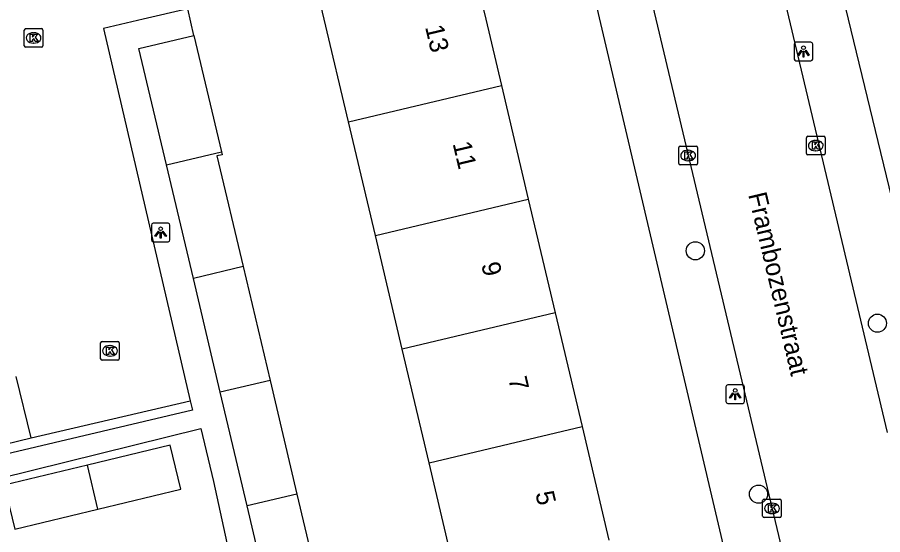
# Model space of a CAD drawing. Extents: x 162026 to 163499, y 387297 to 388169.
# Drawn here: x 163016.33 to 163062.96, y 387972.21 to 388000.1 of the extents above; entities that cross this region are included whole.
import ezdxf

# ---------------------------------------------------------------- set-up
doc = ezdxf.new("R2010")
doc.units = 0
for name, color, linetype in [('IMGEO_Boom', 7, 'Continuous'), ('IMGEO_Kolk', 7, 'Continuous'), ('IMGEO_Lichtpunt', 7, 'Continuous'), ('IMGEO_Openbare_ruimte_label', 7, 'Continuous'), ('IMGEO_Pand', 7, 'Continuous'), ('IMGEO_Pand_nummerreeks', 7, 'Continuous'), ('IMGEO_Rijbaan_lokaal_open', 7, 'Continuous'), ('IMGEO_Voetpad_open', 7, 'Continuous')]:
    doc.layers.add(name, color=color, linetype=linetype)

msp = doc.modelspace()

# ---------------------------------------------------------------- linework, layer by layer
at = {"layer": 'IMGEO_Boom'}
for centre in [(163052.863, 387987.517), (163062.674, 387983.614), (163056.268, 387974.4)]:
    msp.add_circle(centre, 0.489, dxfattribs=at)
at = {"layer": 'IMGEO_Kolk'}
for p, q in [((163016.705, 387998.565), (163016.705, 387999.417)), ((163016.78, 387999.491), (163017.632, 387999.491)), ((163017.193, 387999.271), (163017.218, 387999.271)), ((163017.706, 387999.417), (163017.706, 387998.565)), ((163017.216, 387998.711), (163017.191, 387998.711)), ((163017.632, 387998.491), (163016.78, 387998.491)), ((163058.852, 387992.762), (163058.852, 387993.614)), ((163058.927, 387993.688), (163059.779, 387993.688)), ((163059.853, 387993.614), (163059.853, 387992.762)), ((163052.049, 387993.153), (163052.901, 387993.153)), ((163059.34, 387993.468), (163059.365, 387993.468)), ((163051.974, 387992.227), (163051.974, 387993.079)), ((163052.462, 387992.933), (163052.487, 387992.933)), ((163052.975, 387993.079), (163052.975, 387992.227)), ((163059.779, 387992.688), (163058.927, 387992.688)), ((163059.363, 387992.908), (163059.338, 387992.908)), ((163052.485, 387992.373), (163052.46, 387992.373)), ((163052.901, 387992.153), (163052.049, 387992.153)), ((163020.821, 387981.699), (163020.821, 387982.551)), ((163020.896, 387982.625), (163021.748, 387982.625)), ((163021.309, 387982.405), (163021.334, 387982.405)), ((163021.822, 387982.551), (163021.822, 387981.699)), ((163021.748, 387981.625), (163020.896, 387981.625)), ((163021.332, 387981.845), (163021.307, 387981.845)), ((163056.49, 387973.207), (163056.49, 387974.059)), ((163056.565, 387974.133), (163057.417, 387974.133)), ((163057.491, 387974.059), (163057.491, 387973.207)), ((163056.978, 387973.913), (163057.003, 387973.913)), ((163057.417, 387973.133), (163056.565, 387973.133)), ((163057.001, 387973.353), (163056.976, 387973.353))]:
    msp.add_line(p, q, dxfattribs=at)
for points in [[(163016.705, 387998.565), (163016.705, 387999.417)], [(163016.78, 387999.491), (163017.632, 387999.491)], [(163017.026, 387999.191), (163017.149, 387999.191), (163017.149, 387999.04), (163017.279, 387999.191), (163017.443, 387999.191), (163017.297, 387999.04), (163017.45, 387998.791), (163017.298, 387998.791), (163017.213, 387998.955), (163017.149, 387998.888), (163017.149, 387998.791), (163017.026, 387998.791), (163017.026, 387999.191)], [(163017.706, 387999.417), (163017.706, 387998.565)], [(163017.632, 387998.491), (163016.78, 387998.491)], [(163058.852, 387992.762), (163058.852, 387993.614)], [(163058.927, 387993.688), (163059.779, 387993.688)], [(163059.853, 387993.614), (163059.853, 387992.762)], [(163052.049, 387993.153), (163052.901, 387993.153)], [(163059.173, 387993.388), (163059.296, 387993.388), (163059.296, 387993.237), (163059.426, 387993.388), (163059.59, 387993.388), (163059.444, 387993.237), (163059.597, 387992.988), (163059.445, 387992.988), (163059.36, 387993.152), (163059.296, 387993.085), (163059.296, 387992.988), (163059.173, 387992.988), (163059.173, 387993.388)], [(163051.974, 387992.227), (163051.974, 387993.079)], [(163052.295, 387992.853), (163052.418, 387992.853), (163052.418, 387992.702), (163052.548, 387992.853), (163052.712, 387992.853), (163052.566, 387992.702), (163052.719, 387992.453), (163052.567, 387992.453), (163052.482, 387992.617), (163052.418, 387992.55), (163052.418, 387992.453), (163052.295, 387992.453), (163052.295, 387992.853)], [(163052.975, 387993.079), (163052.975, 387992.227)], [(163059.779, 387992.688), (163058.927, 387992.688)], [(163052.901, 387992.153), (163052.049, 387992.153)], [(163020.821, 387981.699), (163020.821, 387982.551)], [(163020.896, 387982.625), (163021.748, 387982.625)], [(163021.822, 387982.551), (163021.822, 387981.699)], [(163021.142, 387982.325), (163021.265, 387982.325), (163021.265, 387982.174), (163021.395, 387982.325), (163021.559, 387982.325), (163021.413, 387982.174), (163021.566, 387981.925), (163021.414, 387981.925), (163021.329, 387982.089), (163021.265, 387982.022), (163021.265, 387981.925), (163021.142, 387981.925), (163021.142, 387982.325)], [(163021.748, 387981.625), (163020.896, 387981.625)], [(163056.49, 387973.207), (163056.49, 387974.059)], [(163056.565, 387974.133), (163057.417, 387974.133)], [(163057.491, 387974.059), (163057.491, 387973.207)], [(163056.811, 387973.833), (163056.934, 387973.833), (163056.934, 387973.682), (163057.064, 387973.833), (163057.228, 387973.833), (163057.082, 387973.682), (163057.235, 387973.433), (163057.083, 387973.433), (163056.998, 387973.597), (163056.934, 387973.53), (163056.934, 387973.433), (163056.811, 387973.433), (163056.811, 387973.833)], [(163057.417, 387973.133), (163056.565, 387973.133)]]:
    msp.add_lwpolyline(points, dxfattribs=at)
for centre, start, end in [((163016.782, 387999.415), 91.552, 178.448), ((163016.782, 387999.415), 91.552, 178.448), ((163017.63, 387999.415), 1.552, 88.448), ((163017.63, 387999.415), 1.552, 88.448), ((163016.782, 387998.567), 181.552, 268.448), ((163016.782, 387998.567), 181.552, 268.448), ((163017.63, 387998.567), 271.552, 358.448), ((163017.63, 387998.567), 271.552, 358.448), ((163058.929, 387993.612), 91.552, 178.448), ((163058.929, 387993.612), 91.552, 178.448), ((163059.777, 387993.612), 1.552, 88.448), ((163059.777, 387993.612), 1.552, 88.448), ((163052.051, 387993.077), 91.552, 178.448), ((163052.051, 387993.077), 91.552, 178.448), ((163052.899, 387993.077), 1.552, 88.448), ((163052.899, 387993.077), 1.552, 88.448), ((163058.929, 387992.764), 181.552, 268.448), ((163058.929, 387992.764), 181.552, 268.448), ((163059.777, 387992.764), 271.552, 358.448), ((163059.777, 387992.764), 271.552, 358.448), ((163052.051, 387992.229), 181.552, 268.448), ((163052.051, 387992.229), 181.552, 268.448), ((163052.899, 387992.229), 271.552, 358.448), ((163052.899, 387992.229), 271.552, 358.448), ((163020.898, 387982.549), 91.552, 178.448), ((163020.898, 387982.549), 91.552, 178.448), ((163021.746, 387982.549), 1.552, 88.448), ((163021.746, 387982.549), 1.552, 88.448), ((163020.898, 387981.701), 181.552, 268.448), ((163020.898, 387981.701), 181.552, 268.448), ((163021.746, 387981.701), 271.552, 358.448), ((163021.746, 387981.701), 271.552, 358.448), ((163056.567, 387974.057), 91.552, 178.448), ((163056.567, 387974.057), 91.552, 178.448), ((163057.415, 387974.057), 1.552, 88.448), ((163057.415, 387974.057), 1.552, 88.448), ((163056.567, 387973.209), 181.552, 268.448), ((163056.567, 387973.209), 181.552, 268.448), ((163057.415, 387973.209), 271.552, 358.448), ((163057.415, 387973.209), 271.552, 358.448)]:
    msp.add_arc(centre, 0.0765, start, end, dxfattribs=at)
for centre, major_axis, ratio, start_param, end_param in [((163017.192, 387998.991), (-0.387, 0.002), 0.722429, 4.712389, 7.853982), ((163017.217, 387998.991), (-0.39, 0.002), 0.717154, 1.570796, 4.712389), ((163059.339, 387993.188), (-0.387, 0.002), 0.722429, 4.712389, 7.853982), ((163059.364, 387993.188), (-0.39, 0.002), 0.717154, 1.570796, 4.712389), ((163052.461, 387992.653), (-0.387, 0.002), 0.722429, 4.712389, 7.853982), ((163052.486, 387992.653), (-0.39, 0.002), 0.717154, 1.570796, 4.712389), ((163021.308, 387982.125), (-0.387, 0.002), 0.722429, 4.712389, 7.853982), ((163021.333, 387982.125), (-0.39, 0.002), 0.717154, 1.570796, 4.712389), ((163056.977, 387973.633), (-0.387, 0.002), 0.722429, 4.712389, 7.853982), ((163057.002, 387973.633), (-0.39, 0.002), 0.717154, 1.570796, 4.712389)]:
    msp.add_ellipse(centre, major_axis=major_axis, ratio=ratio, start_param=start_param, end_param=end_param, dxfattribs=at)
at = {"layer": 'IMGEO_Lichtpunt'}
for p, q in [((163059.093, 387998.754), (163058.285, 387998.754)), ((163059.093, 387998.754), (163058.285, 387998.754)), ((163058.191, 387998.659), (163058.191, 387997.852)), ((163058.191, 387998.659), (163058.191, 387997.852)), ((163059.187, 387997.852), (163059.187, 387998.659)), ((163059.187, 387997.852), (163059.187, 387998.659)), ((163058.285, 387997.758), (163059.093, 387997.758)), ((163058.285, 387997.758), (163059.093, 387997.758)), ((163023.555, 387988.906), (163023.555, 387988.099)), ((163023.555, 387988.906), (163023.555, 387988.099)), ((163024.457, 387989.001), (163023.649, 387989.001)), ((163024.457, 387989.001), (163023.649, 387989.001)), ((163024.551, 387988.099), (163024.551, 387988.906)), ((163024.551, 387988.099), (163024.551, 387988.906)), ((163023.649, 387988.005), (163024.457, 387988.005)), ((163023.649, 387988.005), (163024.457, 387988.005)), ((163054.511, 387980.192), (163054.511, 387979.385)), ((163054.511, 387980.192), (163054.511, 387979.385)), ((163055.413, 387980.287), (163054.605, 387980.287)), ((163055.413, 387980.287), (163054.605, 387980.287)), ((163055.507, 387979.385), (163055.507, 387980.192)), ((163055.507, 387979.385), (163055.507, 387980.192)), ((163054.605, 387979.291), (163055.413, 387979.291)), ((163054.605, 387979.291), (163055.413, 387979.291))]:
    msp.add_line(p, q, dxfattribs=at)
for points in [[(163058.565, 387998.323), (163058.604, 387998.295), (163058.416, 387998.033), (163058.378, 387998.06), (163058.565, 387998.323)], [(163058.667, 387998.275), (163058.714, 387998.275), (163058.714, 387997.953), (163058.667, 387997.953), (163058.667, 387998.275)], [(163058.777, 387998.295), (163058.815, 387998.322), (163059.002, 387998.06), (163058.963, 387998.032), (163058.777, 387998.295)], [(163023.929, 387988.57), (163023.968, 387988.542), (163023.78, 387988.28), (163023.742, 387988.307), (163023.929, 387988.57)], [(163024.031, 387988.522), (163024.078, 387988.522), (163024.078, 387988.2), (163024.031, 387988.2), (163024.031, 387988.522)], [(163024.141, 387988.542), (163024.179, 387988.569), (163024.366, 387988.307), (163024.327, 387988.279), (163024.141, 387988.542)], [(163054.885, 387979.856), (163054.924, 387979.828), (163054.736, 387979.566), (163054.698, 387979.593), (163054.885, 387979.856)], [(163054.987, 387979.808), (163055.034, 387979.808), (163055.034, 387979.486), (163054.987, 387979.486), (163054.987, 387979.808)], [(163055.097, 387979.828), (163055.135, 387979.855), (163055.322, 387979.593), (163055.283, 387979.565), (163055.097, 387979.828)]]:
    msp.add_lwpolyline(points, dxfattribs=at)
for centre in [(163058.69, 387998.457), (163024.054, 387988.704), (163055.01, 387979.99)]:
    msp.add_circle(centre, 0.0994, dxfattribs=at)
for centre, start, end in [((163058.285, 387998.659), 90, 180), ((163058.285, 387998.659), 90, 180), ((163059.093, 387998.659), 0, 90), ((163059.093, 387998.659), 0, 90), ((163058.285, 387997.852), 180, 270), ((163058.285, 387997.852), 180, 270), ((163059.093, 387997.852), 270, 0), ((163059.093, 387997.852), 270, 360), ((163023.649, 387988.906), 90, 180), ((163023.649, 387988.906), 90, 180), ((163024.457, 387988.906), 0, 90), ((163024.457, 387988.906), 0, 90), ((163023.649, 387988.099), 180, 270), ((163023.649, 387988.099), 180, 270), ((163024.457, 387988.099), 270, 0), ((163024.457, 387988.099), 270, 360), ((163054.605, 387980.192), 90, 180), ((163054.605, 387980.192), 90, 180), ((163055.413, 387980.192), 0, 90), ((163055.413, 387980.192), 0, 90), ((163054.605, 387979.385), 180, 270), ((163054.605, 387979.385), 180, 270), ((163055.413, 387979.385), 270, 0), ((163055.413, 387979.385), 270, 360)]:
    msp.add_arc(centre, 0.0946, start, end, dxfattribs=at)
at = {"layer": 'IMGEO_Pand'}
for points in [[(163038.068, 388002.026), (163040.929, 388002.702), (163041.567, 388000), (163042.412, 387996.425)], [(163034.174, 387994.475), (163032.868, 388000), (163032.69, 388000.755)], [(163024.368, 387992.154), (163022.887, 387998.423), (163025.848, 387999.123)], [(163025.848, 387999.123), (163027.33, 387992.855)], [(163034.174, 387994.475), (163042.412, 387996.425)], [(163042.412, 387996.425), (163043.86, 387990.298)], [(163035.622, 387988.348), (163034.174, 387994.475)], [(163024.368, 387992.154), (163027.33, 387992.855)], [(163027.33, 387992.855), (163027.367, 387992.698), (163027.089, 387992.632), (163028.5, 387986.662)], [(163025.816, 387986.027), (163024.368, 387992.154)], [(163035.622, 387988.348), (163043.86, 387990.298)], [(163043.86, 387990.298), (163045.308, 387984.169)], [(163037.07, 387982.219), (163035.622, 387988.348)], [(163028.5, 387986.662), (163025.816, 387986.027)], [(163028.5, 387986.662), (163029.948, 387980.533)], [(163027.264, 387979.898), (163025.816, 387986.027)], [(163045.308, 387984.169), (163037.07, 387982.219)], [(163045.308, 387984.169), (163046.756, 387978.04)], [(163038.518, 387976.09), (163037.07, 387982.219)], [(163017.081, 387977.427), (163016.278, 387980.746)], [(163029.948, 387980.533), (163027.264, 387979.898)], [(163029.948, 387980.533), (163031.396, 387974.404)], [(163028.712, 387973.769), (163027.264, 387979.898)], [(163010.444, 387979.336), (163011.247, 387976.016), (163017.081, 387977.427)], [(163038.518, 387976.09), (163046.756, 387978.04)], [(163046.756, 387978.04), (163048.204, 387971.912)], [(163020.667, 387973.592), (163025.14, 387974.667), (163024.57, 387977.039), (163020.107, 387975.967)], [(163020.107, 387975.967), (163015.624, 387974.889), (163016.194, 387972.517), (163020.667, 387973.592)], [(163020.667, 387973.592), (163020.107, 387975.967)], [(163039.966, 387969.962), (163038.518, 387976.09)], [(163031.396, 387974.404), (163028.712, 387973.769)], [(163031.396, 387974.404), (163032.844, 387968.276)], [(163030.16, 387967.641), (163028.712, 387973.769)]]:
    msp.add_lwpolyline(points, dxfattribs=at)
at = {"layer": 'IMGEO_Rijbaan_lokaal_open'}
for points in [[(163063.221, 387977.722), (163053.851, 388017.172)], [(163049.244, 388006.27), (163050.732, 388000), (163060.59, 387958.477), (163061.735, 387953.652)], [(163025.513, 388000.559), (163023.116, 388000), (163020.969, 387999.499), (163025.651, 387979.429)], [(163017.081, 387977.427), (163025.651, 387979.429)]]:
    msp.add_lwpolyline(points, dxfattribs=at)
at = {"layer": 'IMGEO_Voetpad_open'}
for points in [[(163056.549, 388018.82), (163061.104, 388000), (163070.572, 387960.884), (163071.662, 387956.381)], [(163057.196, 387959.635), (163046.444, 388005.444)], [(163025.848, 387999.123), (163025.513, 388000.559)], [(163025.651, 387979.429), (163025.77, 387978.926), (163009.853, 387975.166)], [(162978.889, 387966.222), (163026.211, 387977.931), (163026.894, 387975.088), (163028.972, 387965.586)]]:
    msp.add_lwpolyline(points, dxfattribs=at)

# ---------------------------------------------------------------- texts
at = {"layer": 'IMGEO_Openbare_ruimte_label'}
msp.add_text('Frambozenstraat', height=1, rotation=283.2996, dxfattribs=at).set_placement((163055.703, 387990.552))
at = {"layer": 'IMGEO_Pand_nummerreeks'}
for s, p in [('13', (163038.297, 387999.579)), ('11', (163039.781, 387993.297)), ('9', (163041.319, 387986.79)), ('7', (163042.777, 387980.619)), ('5', (163044.235, 387974.449))]:
    msp.add_text(s, height=1, rotation=283.2942, dxfattribs=at).set_placement(p)

doc.saveas('drawing.dxf')
